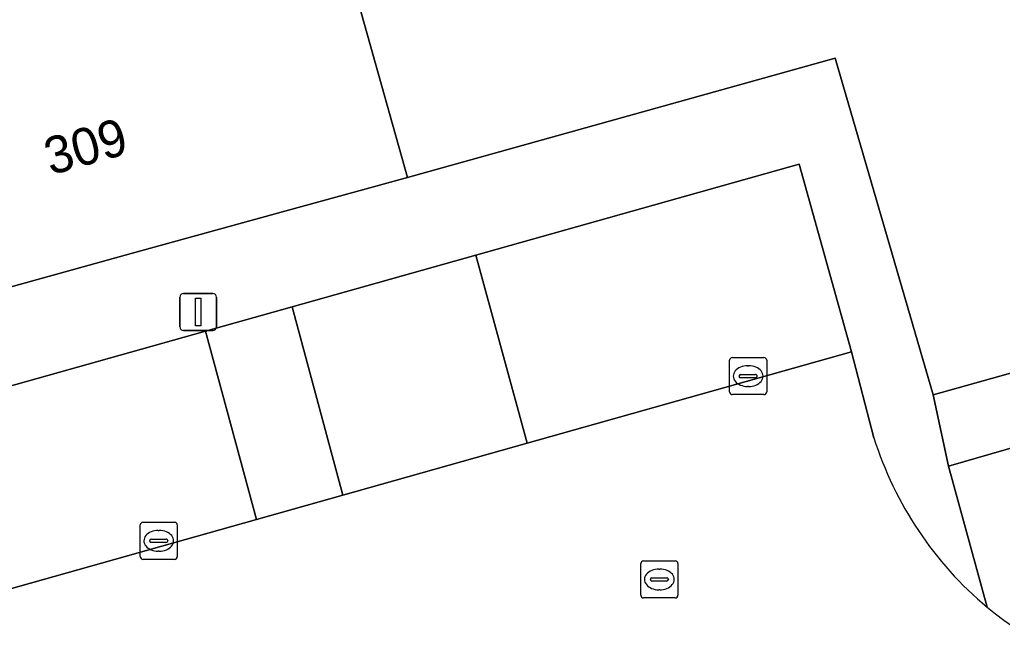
# Model space of a CAD drawing. Extents: x 159680 to 160786, y 387323 to 388340.
# Drawn here: x 159942.02 to 159968.51, y 388151.9 to 388168.68 of the extents above; entities that cross this region are included whole.
import ezdxf

# ---------------------------------------------------------------- set-up
doc = ezdxf.new("R2010")
doc.units = 0
for name, color, linetype in [('IMGEO_Erf', 7, 'Continuous'), ('IMGEO_Groenvoorziening', 7, 'Continuous'), ('IMGEO_Kolk', 7, 'Continuous'), ('IMGEO_Lichtmast', 7, 'Continuous'), ('IMGEO_Pand', 7, 'Continuous'), ('IMGEO_Pand_nummerreeks', 7, 'Continuous'), ('IMGEO_Parkeervlak_open', 7, 'Continuous'), ('IMGEO_Rijbaan_lokaal_gesloten', 7, 'Continuous'), ('IMGEO_Rioolput', 7, 'Continuous'), ('IMGEO_Voetpad_open', 7, 'Continuous')]:
    doc.layers.add(name, color=color, linetype=linetype)

msp = doc.modelspace()

# ---------------------------------------------------------------- linework, layer by layer
at = {"layer": 'IMGEO_Erf'}
msp.add_lwpolyline([(159973.293, 388189.814), (159947.404, 388182.493), (159952.474, 388164.43), (159964.008, 388167.646), (159966.644, 388158.572), (159972.648, 388160.251)], dxfattribs=at)
at = {"layer": 'IMGEO_Groenvoorziening'}
msp.add_lwpolyline([(159976.084, 388156.037), (159975.886, 388156.193), (159975.113, 388158.974), (159967.065, 388156.651), (159968.104, 388152.848)], dxfattribs=at)
msp.add_arc((159974.637, 388160.834), 10.318, 230.7114, 280.632, dxfattribs=at)
at = {"layer": 'IMGEO_Kolk'}
for p, q in [((159961.159, 388158.65), (159961.159, 388159.502)), ((159961.234, 388159.576), (159962.086, 388159.576)), ((159962.16, 388159.502), (159962.16, 388158.65)), ((159961.647, 388159.356), (159961.672, 388159.356)), ((159961.418, 388159.07), (159961.418, 388159.082)), ((159961.856, 388159.033), (159961.458, 388159.033)), ((159961.461, 388159.119), (159961.859, 388159.119)), ((159961.902, 388159.082), (159961.902, 388159.07)), ((159961.67, 388158.796), (159961.645, 388158.796)), ((159962.086, 388158.576), (159961.234, 388158.576)), ((159945.27, 388154.211), (159945.27, 388155.063)), ((159945.345, 388155.137), (159946.197, 388155.137)), ((159946.271, 388155.063), (159946.271, 388154.211)), ((159945.758, 388154.917), (159945.783, 388154.917)), ((159945.529, 388154.631), (159945.529, 388154.643)), ((159945.967, 388154.594), (159945.569, 388154.594)), ((159945.572, 388154.68), (159945.97, 388154.68)), ((159946.013, 388154.643), (159946.013, 388154.631)), ((159945.781, 388154.357), (159945.756, 388154.357)), ((159946.197, 388154.137), (159945.345, 388154.137))]:
    msp.add_line(p, q, dxfattribs=at)
for points in [[(159961.159, 388158.65), (159961.159, 388159.502)], [(159961.234, 388159.576), (159962.086, 388159.576)], [(159962.16, 388159.502), (159962.16, 388158.65)], [(159962.086, 388158.576), (159961.234, 388158.576)], [(159945.27, 388154.211), (159945.27, 388155.063)], [(159945.345, 388155.137), (159946.197, 388155.137)], [(159946.271, 388155.063), (159946.271, 388154.211)], [(159946.197, 388154.137), (159945.345, 388154.137)]]:
    msp.add_lwpolyline(points, dxfattribs=at)
for centre, radius, start, end in [((159961.236, 388159.5), 0.0765, 91.552, 178.448), ((159961.236, 388159.5), 0.0765, 91.552, 178.448), ((159962.084, 388159.5), 0.0765, 1.552, 88.448), ((159962.084, 388159.5), 0.0765, 1.552, 88.448), ((159961.458, 388159.079), 0.0403, 85.8775, 175.7526), ((159961.455, 388159.069), 0.0366, 178.938, 274.7102), ((159961.859, 388159.076), 0.043, 264.8664, 352.4533), ((159961.863, 388159.081), 0.0386, 1.7309, 96.639), ((159961.236, 388158.652), 0.0765, 181.552, 268.448), ((159961.236, 388158.652), 0.0765, 181.552, 268.448), ((159962.084, 388158.652), 0.0765, 271.552, 358.448), ((159962.084, 388158.652), 0.0765, 271.552, 358.448), ((159945.347, 388155.061), 0.0765, 91.552, 178.448), ((159945.347, 388155.061), 0.0765, 91.552, 178.448), ((159946.195, 388155.061), 0.0765, 1.552, 88.448), ((159946.195, 388155.061), 0.0765, 1.552, 88.448), ((159945.569, 388154.64), 0.0403, 85.8775, 175.7526), ((159945.566, 388154.63), 0.0366, 178.938, 274.7102), ((159945.97, 388154.637), 0.043, 264.8664, 352.4533), ((159945.974, 388154.642), 0.0386, 1.7309, 96.639), ((159945.347, 388154.213), 0.0765, 181.552, 268.448), ((159945.347, 388154.213), 0.0765, 181.552, 268.448), ((159946.195, 388154.213), 0.0765, 271.552, 358.448), ((159946.195, 388154.213), 0.0765, 271.552, 358.448)]:
    msp.add_arc(centre, radius, start, end, dxfattribs=at)
for centre, major_axis, ratio, start_param, end_param in [((159961.646, 388159.076), (-0.387, 0.002), 0.722429, 4.712389, 7.853982), ((159961.671, 388159.076), (-0.39, 0.002), 0.717154, 1.570796, 4.712389), ((159945.757, 388154.637), (-0.387, 0.002), 0.722429, 4.712389, 7.853982), ((159945.782, 388154.637), (-0.39, 0.002), 0.717154, 1.570796, 4.712389)]:
    msp.add_ellipse(centre, major_axis=major_axis, ratio=ratio, start_param=start_param, end_param=end_param, dxfattribs=at)
at = {"layer": 'IMGEO_Lichtmast'}
for p, q in [((159946.34, 388160.403), (159946.34, 388161.203)), ((159946.34, 388161.203), (159946.34, 388160.403)), ((159946.44, 388161.303), (159947.23, 388161.303)), ((159947.23, 388161.303), (159946.44, 388161.303)), ((159947.33, 388161.203), (159947.33, 388160.403)), ((159947.33, 388160.403), (159947.33, 388161.203)), ((159947.23, 388160.303), (159946.44, 388160.303)), ((159946.44, 388160.303), (159947.23, 388160.303))]:
    msp.add_line(p, q, dxfattribs=at)
msp.add_lwpolyline([(159946.76, 388161.178), (159946.91, 388161.178), (159946.91, 388160.428), (159946.76, 388160.428), (159946.76, 388161.178)], dxfattribs=at)
for centre, start, end in [((159946.44, 388161.203), 90, 180), ((159946.44, 388161.203), 90, 180), ((159947.23, 388161.203), 0, 90), ((159947.23, 388161.203), 360, 90), ((159946.44, 388160.403), 180, 270), ((159946.44, 388160.403), 180, 270), ((159947.23, 388160.403), 270, 0), ((159947.23, 388160.403), 270, 0)]:
    msp.add_arc(centre, 0.1, start, end, dxfattribs=at)
at = {"layer": 'IMGEO_Pand'}
msp.add_lwpolyline([(159947.404, 388182.493), (159947.285, 388182.459), (159945.924, 388187.271), (159941.49, 388203.168), (159929.781, 388199.86), (159935.06, 388180.859), (159940.555, 388161.144), (159945.025, 388162.376), (159949.166, 388163.518), (159952.474, 388164.43)], close=True, dxfattribs=at)
at = {"layer": 'IMGEO_Parkeervlak_open'}
for points in [[(159954.316, 388162.337), (159955.7, 388157.265), (159964.443, 388159.728), (159963.034, 388164.79)], [(159949.366, 388160.944), (159947.032, 388160.288), (159948.403, 388155.209), (159950.73, 388155.864)], [(159947.032, 388160.288), (159939.606, 388158.199), (159941.032, 388153.132), (159948.403, 388155.209)]]:
    msp.add_lwpolyline(points, close=True, dxfattribs=at)
at = {"layer": 'IMGEO_Rijbaan_lokaal_gesloten'}
msp.add_lwpolyline([(159965.053, 388157.412), (159964.443, 388159.728), (159955.7, 388157.265), (159950.73, 388155.864), (159948.403, 388155.209), (159941.032, 388153.132), (159936.232, 388151.779), (159931.275, 388150.383), (159899.607, 388141.46), (159889.835, 388138.706), (159879.868, 388135.898), (159875.381, 388134.615), (159875.587, 388133.905), (159876.027, 388132.386)], dxfattribs=at)
for centre, radius, start, end in [((159974.352, 388160.326), 9.745, 197.4021, 230.1228), ((159974.637, 388160.834), 10.318, 230.7114, 280.632)]:
    msp.add_arc(centre, radius, start, end, dxfattribs=at)
at = {"layer": 'IMGEO_Rioolput'}
for p, q in [((159958.766, 388153.17), (159958.766, 388154.022)), ((159958.841, 388154.096), (159959.693, 388154.096)), ((159959.767, 388154.022), (159959.767, 388153.17)), ((159959.254, 388153.876), (159959.279, 388153.876)), ((159959.025, 388153.59), (159959.025, 388153.602)), ((159959.463, 388153.553), (159959.065, 388153.553)), ((159959.068, 388153.639), (159959.466, 388153.639)), ((159959.509, 388153.602), (159959.509, 388153.59)), ((159959.277, 388153.316), (159959.252, 388153.316)), ((159959.693, 388153.096), (159958.841, 388153.096))]:
    msp.add_line(p, q, dxfattribs=at)
for points in [[(159958.766, 388153.17), (159958.766, 388154.022)], [(159958.841, 388154.096), (159959.693, 388154.096)], [(159959.767, 388154.022), (159959.767, 388153.17)], [(159959.693, 388153.096), (159958.841, 388153.096)]]:
    msp.add_lwpolyline(points, dxfattribs=at)
for centre, radius, start, end in [((159958.843, 388154.02), 0.0765, 91.552, 178.448), ((159958.843, 388154.02), 0.0765, 91.552, 178.448), ((159959.691, 388154.02), 0.0765, 1.552, 88.448), ((159959.691, 388154.02), 0.0765, 1.552, 88.448), ((159959.065, 388153.599), 0.0403, 85.8775, 175.7526), ((159959.062, 388153.589), 0.0366, 178.938, 274.7102), ((159959.466, 388153.596), 0.043, 264.8664, 352.4533), ((159959.47, 388153.601), 0.0386, 1.7309, 96.639), ((159958.843, 388153.172), 0.0765, 181.552, 268.448), ((159958.843, 388153.172), 0.0765, 181.552, 268.448), ((159959.691, 388153.172), 0.0765, 271.552, 358.448), ((159959.691, 388153.172), 0.0765, 271.552, 358.448)]:
    msp.add_arc(centre, radius, start, end, dxfattribs=at)
for centre, major_axis, ratio, start_param, end_param in [((159959.253, 388153.596), (-0.387, 0.002), 0.722429, 4.712389, 7.853982), ((159959.278, 388153.596), (-0.39, 0.002), 0.717154, 1.570796, 4.712389)]:
    msp.add_ellipse(centre, major_axis=major_axis, ratio=ratio, start_param=start_param, end_param=end_param, dxfattribs=at)
at = {"layer": 'IMGEO_Voetpad_open'}
for points in [[(159968.104, 388152.848), (159967.065, 388156.651), (159966.644, 388158.572), (159964.008, 388167.646), (159952.474, 388164.43), (159949.166, 388163.518), (159945.025, 388162.376), (159940.555, 388161.144), (159934.656, 388159.49), (159928.625, 388157.8), (159921.221, 388155.725), (159914.465, 388153.736), (159903.723, 388150.692), (159896.871, 388148.812), (159890.81, 388147.091), (159890.71, 388147.447), (159879.207, 388144.209), (159879.283, 388143.937), (159871.595, 388141.772), (159871.844, 388140.895), (159874.181, 388132.474), (159862.486, 388129.241), (159856.524, 388127.56)], [(159929.871, 388155.46), (159934.872, 388156.867), (159939.606, 388158.199), (159947.032, 388160.288), (159949.366, 388160.944), (159954.316, 388162.337), (159963.034, 388164.79), (159964.443, 388159.728), (159965.053, 388157.412)], [(159972.648, 388160.251), (159966.644, 388158.572), (159967.065, 388156.651), (159975.113, 388158.974)]]:
    msp.add_lwpolyline(points, dxfattribs=at)
msp.add_lwpolyline([(159954.316, 388162.337), (159949.366, 388160.944), (159950.73, 388155.864), (159955.7, 388157.265)], close=True, dxfattribs=at)
msp.add_arc((159974.352, 388160.326), 9.745, 197.4021, 230.1228, dxfattribs=at)

# ---------------------------------------------------------------- texts
at = {"layer": 'IMGEO_Pand_nummerreeks'}
msp.add_text('309', height=1, rotation=15.7793, dxfattribs=at).set_placement((159942.858, 388164.484))

doc.saveas('drawing.dxf')
